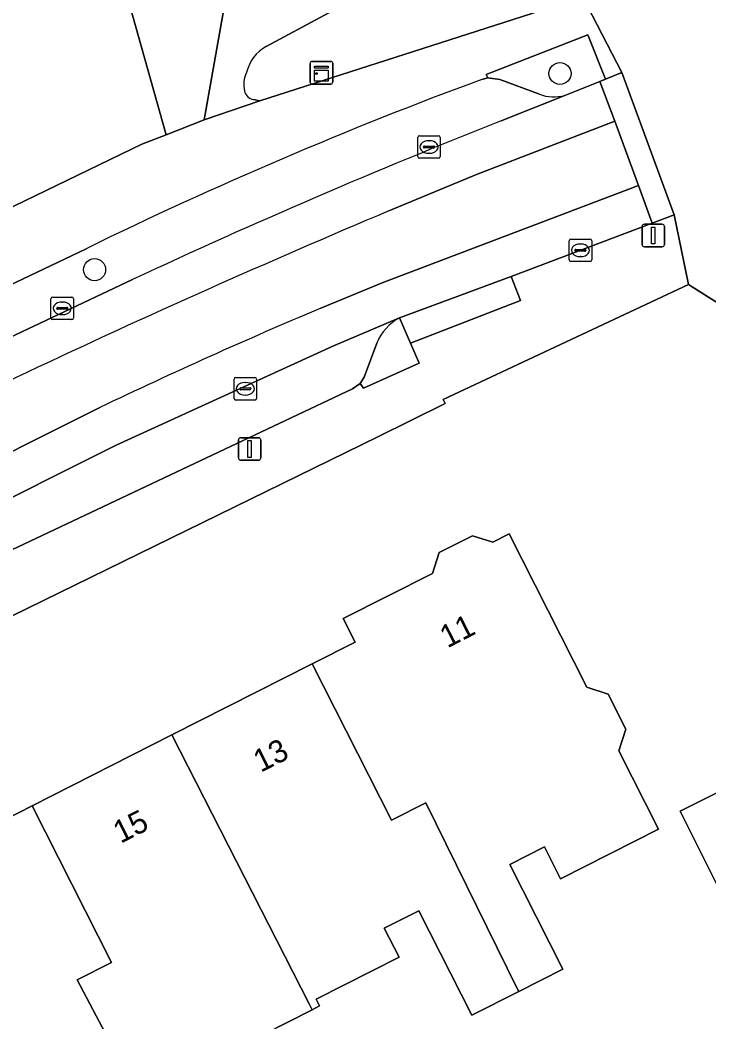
# Model space of a CAD drawing. Extents: x 161772 to 163126, y 383092 to 383917.
# Drawn here: x 162907.51 to 162938.1, y 383841.62 to 383886.08 of the extents above; entities that cross this region are included whole.
import ezdxf

# ---------------------------------------------------------------- set-up
doc = ezdxf.new("R2010")
doc.units = 0
for name, color, linetype in [('IMGEO_Boom', 7, 'Continuous'), ('IMGEO_Erf', 7, 'Continuous'), ('IMGEO_Groenvoorziening', 7, 'Continuous'), ('IMGEO_Kast', 7, 'Continuous'), ('IMGEO_Kolk', 7, 'Continuous'), ('IMGEO_Lichtmast', 7, 'Continuous'), ('IMGEO_Pand', 7, 'Continuous'), ('IMGEO_Pand_nummerreeks', 7, 'Continuous'), ('IMGEO_Pand_vergunning_verleend', 7, 'Continuous'), ('IMGEO_Parkeervlak_open', 7, 'Continuous'), ('IMGEO_Rijbaan_lokaal_gesloten', 7, 'Continuous'), ('IMGEO_Rijbaan_lokaal_open', 7, 'Continuous'), ('IMGEO_Voetpad_open', 7, 'Continuous')]:
    doc.layers.add(name, color=color, linetype=linetype)

msp = doc.modelspace()

# ---------------------------------------------------------------- linework, layer by layer
at = {"layer": 'IMGEO_Boom'}
for centre in [(162931.484, 383883.708), (162910.822, 383875.003)]:
    msp.add_circle(centre, 0.489, dxfattribs=at)
at = {"layer": 'IMGEO_Erf'}
for points in [[(162881.579, 383864.791), (162896.633, 383872.911), (162903.833, 383876.493), (162903.926, 383876.221), (162912.921, 383880.571), (162913.995, 383880.99), (162912.51, 383886.298), (162909.327, 383897.67), (162894.808, 383896.234), (162895.293, 383891.497), (162896.775, 383891.911), (162897.147, 383890.63), (162898.203, 383890.915), (162898.7, 383889.205), (162897.619, 383888.873), (162898.077, 383887.317), (162899.477, 383887.986), (162901.47, 383883.958), (162890.716, 383878.635), (162888.983, 383882.148), (162887.372, 383881.353), (162889.105, 383877.84), (162883.088, 383874.872)], [(162941.098, 383871.872), (162937.187, 383874.349), (162926.296, 383869.247), (162926.384, 383869.067), (162923.405, 383867.578), (162892.254, 383852.343), (162889.453, 383850.973), (162871.018, 383840.607), (162865.878, 383837.444), (162861.605, 383834.552), (162863.168, 383832.214), (162867.518, 383825.718), (162868.375, 383824.437), (162874.086, 383815.893), (162875.418, 383813.913), (162879.771, 383807.415), (162884.723, 383800.033)], [(162906.156, 383850.249), (162908.046, 383851.207), (162914.255, 383854.354), (162920.49, 383857.514), (162922.392, 383858.478), (162921.864, 383859.518), (162925.823, 383861.524), (162926.125, 383862.448), (162927.604, 383863.198), (162928.499, 383862.905), (162929.229, 383863.275), (162932.676, 383856.474), (162933.625, 383856.163), (162934.412, 383854.611), (162934.1, 383853.656), (162935.864, 383850.178), (162931.508, 383847.97), (162930.791, 383849.386), (162929.257, 383848.609), (162931.61, 383843.965), (162929.65, 383842.971), (162927.564, 383841.914), (162925.211, 383846.556), (162923.686, 383845.783), (162924.342, 383844.49), (162920.662, 383842.625), (162920.811, 383842.329), (162920.478, 383842.16), (162916.159, 383839.971)]]:
    msp.add_lwpolyline(points, dxfattribs=at)
msp.add_lwpolyline([(162936.825, 383850.974), (162940.264, 383852.691), (162943.265, 383846.681), (162939.826, 383844.964)], close=True, dxfattribs=at)
at = {"layer": 'IMGEO_Groenvoorziening'}
for points in [[(162915.614, 383893.501), (162912.406, 383897.27), (162911.657, 383897.9), (162909.327, 383897.67), (162912.51, 383886.298), (162913.995, 383880.99), (162915.693, 383881.653), (162916.857, 383888.245)], [(162923.622, 383887.698), (162918.437, 383884.911)], [(162917.878, 383882.549), (162918.156, 383882.496), (162932.223, 383887.02), (162932.482, 383887.135), (162932.558, 383887.282)], [(162931.694, 383882.734), (162933.246, 383883.357), (162933.507, 383883.461), (162932.719, 383885.424), (162928.209, 383883.661), (162928.277, 383883.512), (162928.818, 383883.448), (162930.568, 383882.79)], [(162923.35, 383871.746), (162922.792, 383870.231), (162922.613, 383869.958), (162922.757, 383869.742), (162925.232, 383870.851), (162924.853, 383871.735), (162924.367, 383872.871)]]:
    msp.add_lwpolyline(points, dxfattribs=at)
for centre, radius, start, end in [((162919.371, 383883.307), 1.856, 120.2208, 166.1659), ((162918.594, 383883.227), 1.151, 152.9126, 194.22), ((162917.977, 383883.049), 0.51, 191.8944, 258.8263), ((162931.218, 383884.519), 1.848, 249.389, 284.9166), ((162925.42, 383870.897), 2.237, 118.0751, 157.6978)]:
    msp.add_arc(centre, radius, start, end, dxfattribs=at)
at = {"layer": 'IMGEO_Kast'}
for p, q in [((162920.393, 383883.316), (162920.393, 383884.157)), ((162920.393, 383884.157), (162920.393, 383883.316)), ((162920.468, 383884.241), (162921.309, 383884.241)), ((162921.309, 383884.241), (162920.468, 383884.241)), ((162921.393, 383884.166), (162921.393, 383883.325)), ((162921.393, 383883.325), (162921.393, 383884.166)), ((162921.318, 383883.241), (162920.477, 383883.241)), ((162920.477, 383883.241), (162921.318, 383883.241))]:
    msp.add_line(p, q, dxfattribs=at)
for points in [[(162920.588, 383884.031), (162921.188, 383884.031), (162921.188, 383883.946), (162920.588, 383883.946), (162920.588, 383884.031)], [(162920.588, 383883.856), (162921.188, 383883.856), (162921.188, 383883.367), (162920.588, 383883.367), (162920.588, 383883.856)]]:
    msp.add_lwpolyline(points, dxfattribs=at)
msp.add_circle((162920.672, 383883.705), 0.0377, dxfattribs=at)
for centre, start, end in [((162920.471, 383884.163), 92.4484, 184.2845), ((162920.471, 383884.163), 92.4484, 184.2845), ((162921.315, 383884.163), 2.4484, 94.2845), ((162921.315, 383884.163), 2.4484, 94.2845), ((162920.471, 383883.319), 182.4484, 274.2845), ((162920.471, 383883.319), 182.4484, 274.2845), ((162921.315, 383883.319), 272.4484, 4.2845), ((162921.315, 383883.319), 272.4484, 4.2845)]:
    msp.add_arc(centre, 0.0779, start, end, dxfattribs=at)
at = {"layer": 'IMGEO_Kolk'}
for p, q in [((162925.244, 383880.946), (162926.096, 383880.946)), ((162925.169, 383880.02), (162925.169, 383880.872)), ((162925.428, 383880.44), (162925.428, 383880.452)), ((162925.471, 383880.489), (162925.869, 383880.489)), ((162925.657, 383880.726), (162925.682, 383880.726)), ((162925.912, 383880.452), (162925.912, 383880.44)), ((162926.17, 383880.872), (162926.17, 383880.02)), ((162925.866, 383880.403), (162925.468, 383880.403)), ((162925.68, 383880.166), (162925.655, 383880.166)), ((162926.096, 383879.946), (162925.244, 383879.946)), ((162931.891, 383875.436), (162931.891, 383876.288)), ((162931.966, 383876.362), (162932.818, 383876.362)), ((162932.379, 383876.142), (162932.404, 383876.142)), ((162932.892, 383876.288), (162932.892, 383875.436)), ((162932.15, 383875.856), (162932.15, 383875.868)), ((162932.588, 383875.819), (162932.19, 383875.819)), ((162932.193, 383875.905), (162932.591, 383875.905)), ((162932.402, 383875.582), (162932.377, 383875.582)), ((162932.634, 383875.868), (162932.634, 383875.856)), ((162932.818, 383875.362), (162931.966, 383875.362)), ((162908.963, 383873.788), (162909.815, 383873.788)), ((162908.888, 383872.862), (162908.888, 383873.714)), ((162909.19, 383873.331), (162909.588, 383873.331)), ((162909.376, 383873.568), (162909.401, 383873.568)), ((162909.889, 383873.714), (162909.889, 383872.862)), ((162909.147, 383873.282), (162909.147, 383873.294)), ((162909.585, 383873.245), (162909.187, 383873.245)), ((162909.399, 383873.008), (162909.374, 383873.008)), ((162909.631, 383873.294), (162909.631, 383873.282)), ((162909.815, 383872.788), (162908.963, 383872.788)), ((162917.091, 383870.218), (162917.943, 383870.218)), ((162917.016, 383869.292), (162917.016, 383870.144)), ((162917.504, 383869.998), (162917.529, 383869.998)), ((162918.017, 383870.144), (162918.017, 383869.292)), ((162917.275, 383869.712), (162917.275, 383869.724)), ((162917.713, 383869.675), (162917.315, 383869.675)), ((162917.318, 383869.761), (162917.716, 383869.761)), ((162917.527, 383869.438), (162917.502, 383869.438)), ((162917.759, 383869.724), (162917.759, 383869.712)), ((162917.943, 383869.218), (162917.091, 383869.218))]:
    msp.add_line(p, q, dxfattribs=at)
for points in [[(162925.244, 383880.946), (162926.096, 383880.946)], [(162925.169, 383880.02), (162925.169, 383880.872)], [(162926.17, 383880.872), (162926.17, 383880.02)], [(162926.096, 383879.946), (162925.244, 383879.946)], [(162931.891, 383875.436), (162931.891, 383876.288)], [(162931.966, 383876.362), (162932.818, 383876.362)], [(162932.892, 383876.288), (162932.892, 383875.436)], [(162932.818, 383875.362), (162931.966, 383875.362)], [(162908.963, 383873.788), (162909.815, 383873.788)], [(162908.888, 383872.862), (162908.888, 383873.714)], [(162909.889, 383873.714), (162909.889, 383872.862)], [(162909.815, 383872.788), (162908.963, 383872.788)], [(162917.091, 383870.218), (162917.943, 383870.218)], [(162917.016, 383869.292), (162917.016, 383870.144)], [(162918.017, 383870.144), (162918.017, 383869.292)], [(162917.943, 383869.218), (162917.091, 383869.218)]]:
    msp.add_lwpolyline(points, dxfattribs=at)
for centre, radius, start, end in [((162925.246, 383880.87), 0.0765, 91.552, 178.448), ((162925.246, 383880.87), 0.0765, 91.552, 178.448), ((162926.094, 383880.87), 0.0765, 1.552, 88.448), ((162926.094, 383880.87), 0.0765, 1.552, 88.448), ((162925.468, 383880.449), 0.0403, 85.8775, 175.7526), ((162925.465, 383880.439), 0.0366, 178.938, 274.7102), ((162925.869, 383880.446), 0.043, 264.8664, 352.4533), ((162925.873, 383880.451), 0.0386, 1.7309, 96.639), ((162925.246, 383880.022), 0.0765, 181.552, 268.448), ((162925.246, 383880.022), 0.0765, 181.552, 268.448), ((162926.094, 383880.022), 0.0765, 271.552, 358.448), ((162926.094, 383880.022), 0.0765, 271.552, 358.448), ((162931.968, 383876.286), 0.0765, 91.552, 178.448), ((162931.968, 383876.286), 0.0765, 91.552, 178.448), ((162932.816, 383876.286), 0.0765, 1.552, 88.448), ((162932.816, 383876.286), 0.0765, 1.552, 88.448), ((162932.19, 383875.865), 0.0403, 85.8775, 175.7526), ((162932.187, 383875.855), 0.0366, 178.938, 274.7102), ((162932.591, 383875.862), 0.043, 264.8664, 352.4533), ((162932.595, 383875.867), 0.0386, 1.7309, 96.639), ((162931.968, 383875.438), 0.0765, 181.552, 268.448), ((162931.968, 383875.438), 0.0765, 181.552, 268.448), ((162932.816, 383875.438), 0.0765, 271.552, 358.448), ((162932.816, 383875.438), 0.0765, 271.552, 358.448), ((162908.965, 383873.712), 0.0765, 91.552, 178.448), ((162908.965, 383873.712), 0.0765, 91.552, 178.448), ((162909.813, 383873.712), 0.0765, 1.552, 88.448), ((162909.813, 383873.712), 0.0765, 1.552, 88.448), ((162909.187, 383873.291), 0.0403, 85.8775, 175.7526), ((162909.592, 383873.293), 0.0386, 1.7309, 96.639), ((162909.184, 383873.281), 0.0366, 178.938, 274.7102), ((162909.588, 383873.288), 0.043, 264.8664, 352.4533), ((162908.965, 383872.864), 0.0765, 181.552, 268.448), ((162908.965, 383872.864), 0.0765, 181.552, 268.448), ((162909.813, 383872.864), 0.0765, 271.552, 358.448), ((162909.813, 383872.864), 0.0765, 271.552, 358.448), ((162917.093, 383870.142), 0.0765, 91.552, 178.448), ((162917.093, 383870.142), 0.0765, 91.552, 178.448), ((162917.941, 383870.142), 0.0765, 1.552, 88.448), ((162917.941, 383870.142), 0.0765, 1.552, 88.448), ((162917.315, 383869.721), 0.0403, 85.8775, 175.7526), ((162917.312, 383869.711), 0.0366, 178.938, 274.7102), ((162917.716, 383869.718), 0.043, 264.8664, 352.4533), ((162917.72, 383869.723), 0.0386, 1.7309, 96.639), ((162917.093, 383869.294), 0.0765, 181.552, 268.448), ((162917.093, 383869.294), 0.0765, 181.552, 268.448), ((162917.941, 383869.294), 0.0765, 271.552, 358.448), ((162917.941, 383869.294), 0.0765, 271.552, 358.448)]:
    msp.add_arc(centre, radius, start, end, dxfattribs=at)
for centre, major_axis, ratio, start_param, end_param in [((162925.656, 383880.446), (-0.387, 0.002), 0.722429, 4.712389, 7.853982), ((162925.681, 383880.446), (-0.39, 0.002), 0.717154, 1.570796, 4.712389), ((162932.378, 383875.862), (-0.387, 0.002), 0.722429, 4.712389, 7.853982), ((162932.403, 383875.862), (-0.39, 0.002), 0.717154, 1.570796, 4.712389), ((162909.375, 383873.288), (-0.387, 0.002), 0.722429, 4.712389, 7.853982), ((162909.4, 383873.288), (-0.39, 0.002), 0.717154, 1.570796, 4.712389), ((162917.503, 383869.718), (-0.387, 0.002), 0.722429, 4.712389, 7.853982), ((162917.528, 383869.718), (-0.39, 0.002), 0.717154, 1.570796, 4.712389)]:
    msp.add_ellipse(centre, major_axis=major_axis, ratio=ratio, start_param=start_param, end_param=end_param, dxfattribs=at)
at = {"layer": 'IMGEO_Lichtmast'}
for p, q in [((162935.131, 383876.117), (162935.131, 383876.917)), ((162935.131, 383876.917), (162935.131, 383876.117)), ((162935.231, 383877.017), (162936.021, 383877.017)), ((162936.021, 383877.017), (162935.231, 383877.017)), ((162936.121, 383876.917), (162936.121, 383876.117)), ((162936.121, 383876.117), (162936.121, 383876.917)), ((162936.021, 383876.017), (162935.231, 383876.017)), ((162935.231, 383876.017), (162936.021, 383876.017)), ((162917.31, 383867.547), (162918.1, 383867.547)), ((162918.1, 383867.547), (162917.31, 383867.547)), ((162917.21, 383866.647), (162917.21, 383867.447)), ((162917.21, 383867.447), (162917.21, 383866.647)), ((162918.2, 383867.447), (162918.2, 383866.647)), ((162918.2, 383866.647), (162918.2, 383867.447)), ((162918.1, 383866.547), (162917.31, 383866.547)), ((162917.31, 383866.547), (162918.1, 383866.547))]:
    msp.add_line(p, q, dxfattribs=at)
for points in [[(162935.551, 383876.892), (162935.701, 383876.892), (162935.701, 383876.142), (162935.551, 383876.142), (162935.551, 383876.892)], [(162917.63, 383867.422), (162917.78, 383867.422), (162917.78, 383866.672), (162917.63, 383866.672), (162917.63, 383867.422)]]:
    msp.add_lwpolyline(points, dxfattribs=at)
for centre, start, end in [((162935.231, 383876.917), 90, 180), ((162935.231, 383876.917), 90, 180), ((162936.021, 383876.917), 0, 90), ((162936.021, 383876.917), 360, 90), ((162935.231, 383876.117), 180, 270), ((162935.231, 383876.117), 180, 270), ((162936.021, 383876.117), 270, 0), ((162936.021, 383876.117), 270, 0), ((162917.31, 383867.447), 90, 180), ((162917.31, 383867.447), 90, 180), ((162918.1, 383867.447), 0, 90), ((162918.1, 383867.447), 360, 90), ((162917.31, 383866.647), 180, 270), ((162917.31, 383866.647), 180, 270), ((162918.1, 383866.647), 270, 0), ((162918.1, 383866.647), 270, 0)]:
    msp.add_arc(centre, 0.1, start, end, dxfattribs=at)
at = {"layer": 'IMGEO_Pand'}
for points in [[(162929.65, 383842.971), (162931.61, 383843.965), (162929.257, 383848.609), (162930.791, 383849.386), (162931.508, 383847.97), (162935.864, 383850.178), (162934.1, 383853.656), (162934.412, 383854.611), (162933.625, 383856.163), (162932.676, 383856.474), (162929.229, 383863.275), (162928.499, 383862.905), (162927.604, 383863.198), (162926.125, 383862.448), (162925.823, 383861.524), (162921.864, 383859.518), (162922.392, 383858.478), (162920.49, 383857.514), (162924.011, 383850.568), (162925.527, 383851.337), (162929.595, 383843.079)], [(162929.65, 383842.971), (162929.595, 383843.079), (162925.527, 383851.337), (162924.011, 383850.568), (162920.49, 383857.514), (162914.255, 383854.354), (162920.346, 383842.426), (162920.478, 383842.16), (162920.811, 383842.329), (162920.662, 383842.625), (162924.342, 383844.49), (162923.686, 383845.783), (162925.211, 383846.556), (162927.564, 383841.914)], [(162914.365, 383835.314), (162916.337, 383836.314), (162914.705, 383839.534), (162916.038, 383840.21), (162916.159, 383839.971), (162920.478, 383842.16), (162920.346, 383842.426), (162914.255, 383854.354), (162908.046, 383851.207), (162911.568, 383844.26), (162910.052, 383843.492)], [(162939.826, 383844.964), (162943.265, 383846.681), (162940.264, 383852.691), (162936.825, 383850.974)], [(162910.052, 383843.492), (162911.568, 383844.26), (162908.046, 383851.207), (162906.156, 383850.249), (162905.605, 383851.335), (162898.247, 383847.606), (162898.87, 383846.378), (162898.568, 383845.456), (162899.336, 383843.942), (162900.247, 383843.644), (162901.695, 383840.787), (162901.392, 383839.859), (162902.187, 383838.291), (162903.083, 383837.997), (162904.58, 383835.043), (162904.124, 383834.81), (162897.149, 383831.248), (162900.439, 383824.804), (162903.613, 383826.425), (162902.265, 383829.066), (162906.37, 383831.161), (162906.949, 383830.028), (162914.988, 383834.132), (162914.365, 383835.314)]]:
    msp.add_lwpolyline(points, close=True, dxfattribs=at)
at = {"layer": 'IMGEO_Pand_vergunning_verleend'}
msp.add_lwpolyline([(162898.247, 383847.606), (162905.605, 383851.335), (162906.156, 383850.249), (162908.046, 383851.207), (162911.568, 383844.26), (162910.052, 383843.492), (162914.365, 383835.314), (162915.143, 383833.84), (162908.649, 383830.415), (162911.345, 383825.302), (162906.07, 383822.52), (162903.927, 383826.585), (162900.667, 383833.045), (162904.124, 383834.81), (162904.576, 383835.04), (162903.083, 383837.997), (162902.187, 383838.291), (162901.392, 383839.859), (162901.695, 383840.787), (162900.247, 383843.644), (162899.336, 383843.942), (162898.568, 383845.456), (162898.87, 383846.378)], close=True, dxfattribs=at)
at = {"layer": 'IMGEO_Parkeervlak_open'}
for points in [[(162930.568, 383882.79), (162928.818, 383883.448), (162928.277, 383883.512), (162928.021, 383883.449)], [(162928.87, 383881.602), (162931.694, 383882.734)], [(162910.444, 383875.932), (162905.122, 383873.394)], [(162902.946, 383870.051), (162912.514, 383874.565)], [(162924.367, 383872.871), (162921.403, 383871.604), (162911.785, 383867.221), (162897.912, 383860.279), (162891.165, 383856.808)], [(162894.821, 383856.456), (162906.327, 383862.189), (162922.277, 383869.719), (162922.613, 383869.958), (162922.792, 383870.231), (162923.35, 383871.746)]]:
    msp.add_lwpolyline(points, dxfattribs=at)
for centre, radius, start, end in [((162993.776, 383705.385), 189.817, 110.2681, 116.04093), ((162931.218, 383884.519), 1.848, 249.389, 284.9166), ((163034.536, 383613.477), 288.195, 111.50906, 115.04953), ((162925.42, 383870.897), 2.237, 118.0751, 157.6978)]:
    msp.add_arc(centre, radius, start, end, dxfattribs=at)
at = {"layer": 'IMGEO_Rijbaan_lokaal_gesloten'}
for points in [[(162923.882, 383877.61), (162927.778, 383879.223), (162933.923, 383881.59), (162933.246, 383883.357), (162931.694, 383882.734), (162928.87, 383881.602)], [(162911.063, 383868.885), (162896.539, 383861.629), (162883.057, 383854.619), (162867.456, 383846.001), (162860.838, 383842.055), (162861.736, 383840.509), (162868.278, 383844.407), (162874.581, 383848.015), (162879.331, 383850.556), (162891.165, 383856.808), (162897.912, 383860.279), (162911.785, 383867.221), (162921.403, 383871.604), (162924.367, 383872.871), (162929.31, 383874.695), (162935.572, 383877.068), (162934.966, 383878.738), (162923.592, 383874.415), (162920.871, 383873.294)], [(162912.514, 383874.565), (162902.946, 383870.051), (162896.155, 383866.715), (162885.508, 383861.254), (162884.347, 383860.659), (162879.326, 383858.06), (162875.219, 383855.856), (162864.17, 383849.671), (162863.769, 383849.446), (162860.789, 383847.683), (162858.317, 383846.22), (162859.237, 383844.686), (162864.692, 383847.876)]]:
    msp.add_lwpolyline(points, dxfattribs=at)
for centre, radius, start, end in [((163034.536, 383613.477), 288.195, 111.50906, 115.04953), ((163088.429, 383487.177), 423.69, 112.85286, 117.60409), ((163006.657, 383669.346), 221.256, 112.81292, 115.59787)]:
    msp.add_arc(centre, radius, start, end, dxfattribs=at)
at = {"layer": 'IMGEO_Rijbaan_lokaal_open'}
for points in [[(162920.871, 383873.294), (162923.592, 383874.415), (162934.966, 383878.738), (162933.923, 383881.59), (162927.778, 383879.223), (162923.882, 383877.61)], [(162864.692, 383847.876), (162859.237, 383844.686), (162858.317, 383846.22), (162857.849, 383845.93), (162861.31, 383840.231), (162861.736, 383840.509), (162860.838, 383842.055), (162867.456, 383846.001), (162883.057, 383854.619), (162896.539, 383861.629), (162911.063, 383868.885)]]:
    msp.add_lwpolyline(points, dxfattribs=at)
for centre, radius, start, end in [((163088.429, 383487.177), 423.69, 112.85286, 117.60409), ((163006.657, 383669.346), 221.256, 112.81292, 115.59787)]:
    msp.add_arc(centre, radius, start, end, dxfattribs=at)
at = {"layer": 'IMGEO_Voetpad_open'}
for points in [[(162916.857, 383888.245), (162915.693, 383881.653), (162918.156, 383882.496), (162917.878, 383882.549)], [(162918.437, 383884.911), (162923.622, 383887.698)], [(162928.021, 383883.449), (162928.277, 383883.512), (162928.209, 383883.661), (162932.719, 383885.424), (162933.507, 383883.461), (162934.229, 383883.751), (162932.482, 383887.135), (162932.223, 383887.02), (162918.156, 383882.496), (162915.693, 383881.653), (162913.995, 383880.99), (162912.921, 383880.571), (162903.926, 383876.221), (162903.833, 383876.493), (162896.633, 383872.911), (162881.579, 383864.791), (162881.307, 383864.648), (162878.867, 383863.261), (162868.67, 383857.466), (162858.591, 383851.442), (162849.824, 383845.869)], [(162932.558, 383887.282), (162932.482, 383887.135), (162934.229, 383883.751), (162936.555, 383877.435), (162937.187, 383874.349), (162941.098, 383871.872), (162961.731, 383830.778), (162972.528, 383809.655), (162974.201, 383806.382)], [(162923.405, 383867.578), (162926.384, 383869.067), (162926.296, 383869.247), (162937.187, 383874.349), (162936.555, 383877.435), (162935.572, 383877.068), (162929.31, 383874.695), (162929.735, 383873.64), (162924.853, 383871.735), (162925.232, 383870.851), (162922.757, 383869.742), (162922.613, 383869.958), (162922.277, 383869.719), (162906.327, 383862.189), (162894.821, 383856.456), (162895.099, 383855.933), (162892.339, 383854.513), (162891.697, 383855.742), (162879.92, 383849.549), (162880.722, 383848.175), (162875.958, 383845.482), (162861.073, 383836.565), (162859.576, 383839.102)], [(162854.861, 383847.034), (162859.443, 383849.849), (162860.161, 383848.693), (162863.522, 383850.705), (162862.776, 383851.897), (162865.105, 383853.328), (162877.97, 383860.646), (162878.765, 383859.13), (162883.76, 383861.721), (162883.073, 383862.962), (162887.215, 383865.084), (162887.51, 383864.549), (162892.3, 383867.01), (162892.023, 383867.529), (162894.993, 383869.073), (162895.618, 383867.805), (162902.385, 383871.149), (162901.749, 383872.394), (162904.832, 383873.886), (162905.122, 383873.394), (162910.444, 383875.932)], [(162857.473, 383832.089), (162861.605, 383834.552), (162865.878, 383837.444), (162871.018, 383840.607), (162889.453, 383850.973), (162892.254, 383852.343), (162923.405, 383867.578)]]:
    msp.add_lwpolyline(points, dxfattribs=at)
for points in [[(162935.572, 383877.068), (162936.555, 383877.435), (162934.229, 383883.751), (162933.507, 383883.461), (162933.246, 383883.357), (162933.923, 383881.59), (162934.966, 383878.738)], [(162924.853, 383871.735), (162929.735, 383873.64), (162929.31, 383874.695), (162924.367, 383872.871)]]:
    msp.add_lwpolyline(points, close=True, dxfattribs=at)
for centre, radius, start, end in [((162919.371, 383883.307), 1.856, 120.2208, 166.1659), ((162918.594, 383883.227), 1.151, 152.9126, 194.22), ((162993.776, 383705.385), 189.817, 110.2681, 116.04093), ((162917.977, 383883.049), 0.51, 191.8944, 258.8263)]:
    msp.add_arc(centre, radius, start, end, dxfattribs=at)

# ---------------------------------------------------------------- texts
at = {"layer": 'IMGEO_Pand_nummerreeks'}
for s, rotation, p in [('11', 27.0268, (162926.483, 383858.192)), ('13', 26.8776, (162918.198, 383852.675)), ('15', 26.8776, (162911.977, 383849.522))]:
    msp.add_text(s, height=1, rotation=rotation, dxfattribs=at).set_placement(p)

doc.saveas('drawing.dxf')
